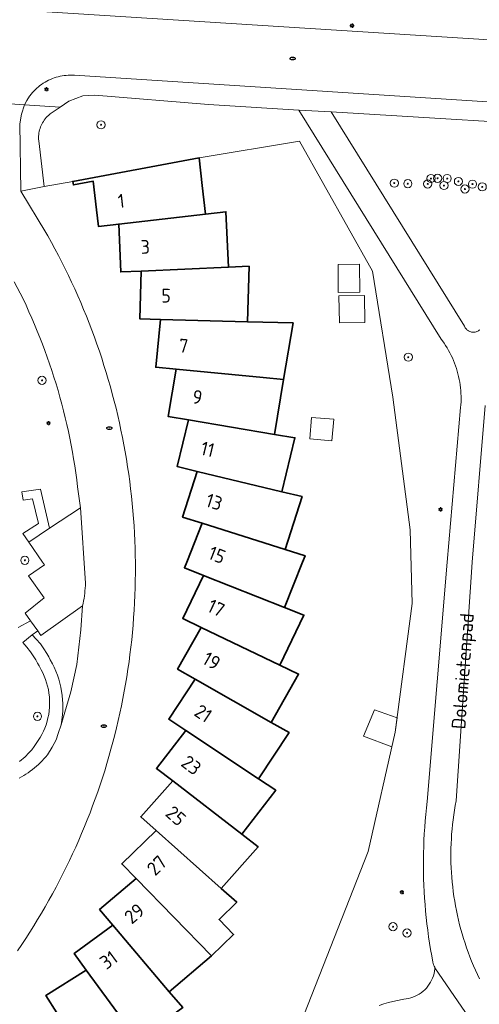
# Model space of a CAD drawing. Header units: metres. Extents: x 152610 to 160096, y 456114 to 462495.
# Tile 517 of 656: x 158140 to 158185, y 460707 to 460803. Entities that reach past the tile are written whole.
import ezdxf
from ezdxf.enums import TextEntityAlignment as Align

# ---------------------------------------------------------------- set-up
doc = ezdxf.new("R2010")
doc.units = ezdxf.units.M
doc.header["$LTSCALE"] = 0.5
doc.layers.get('0').update_dxf_attribs({"linetype": 'CONTINUOUS'})
for name, color, linetype, lineweight in [('B-PV-GR-BOOM-S', 251, 'CONTINUOUS', 25), ('B-PV-GR-HAAG-GV', 251, 'CONTINUOUS', 13), ('B-PV-IE-MEUBILAIR-S', 251, 'CONTINUOUS', 25), ('B-PV-OG-BEBOUWING-GV', 6, 'CONTINUOUS', 35), ('B-PV-OG-BEBOUWING-T18', 1, 'CONTINUOUS', 18), ('B-PV-OG-BEBOUWING_OVERBOUWING-GV', 251, 'CONTINUOUS', 18), ('B-PV-OG-BEBOUWING_SCHUUR-GV', 251, 'CONTINUOUS', 18), ('B-PV-OG-TERREIN_BEGROEID-GV', 251, 'CONTINUOUS', 18), ('B-PV-OG-TOPOGRAFIE-T18', 1, 'CONTINUOUS', 18), ('B-PV-VH-GESLOTENVERHARDING_ASFALT-GV', 251, 'CONTINUOUS', 18), ('B-PV-VH-ONVERHARD_ZAND-GV', 251, 'CONTINUOUS', 18), ('B-PV-VH-OPENVERHARDING_BETONSTRAATSTEEN-GV', 251, 'CONTINUOUS', 18), ('B-PV-VH-OPENVERHARDING_STRAATBAKSTEEN-GV', 251, 'CONTINUOUS', 18), ('B-PV-VH-OPENVERHARDING_TEGEL-GV', 251, 'CONTINUOUS', 18)]:
    doc.layers.add(name, color=color, linetype=linetype, lineweight=lineweight)
doc.styles.add('NLCS-ISO', font='NLCS-ISO.ttf')
doc.styles.add('NLCS-ISO-M750-T18', font='NLCS-ISO.ttf', dxfattribs={"height": 1.35})

# ---------------------------------------------------------------- blocks, each defined once
blk = doc.blocks.new('SIE-MEUBILAIR_PAAL_LICHTMAST-SO')
for points in [[(-0.62, 0), (-1, 0)], [(-0.71, 0.71), (-0.44, 0.44)], [(0, 1), (0, 0.62)], [(0.44, 0.44), (0.71, 0.71)], [(1, 0), (0.62, 0)], [(-0.71, -0.71), (-0.44, -0.44)], [(0, -0.62), (0, -1)], [(0.44, -0.44), (0.71, -0.71)]]:
    blk.add_lwpolyline(points)
blk.add_circle((0, 0), 0.5)
blk = doc.blocks.new('SIE-MEUBILAIR_PUT_RIOOLPUT-SO')
blk.add_ellipse((0, 0), major_axis=(1.25, 0), ratio=0.54)
at = {"style": 'NLCS-ISO'}
blk.add_text('ri', height=0.75, dxfattribs=at).set_placement((-0.04, 0.07), align=Align.MIDDLE_CENTER)
blk = doc.blocks.new('SGR-BOOM_GBKN-SO')
at = {"linetype": 'ByBlock', "lineweight": 18}
h = blk.add_hatch(color=0, dxfattribs=at)
h.dxf.hatch_style = 1
edge = h.paths.add_edge_path()
edge.add_arc((0, 0), 0.25, 0, 360)
at = {"color": 0, "linetype": 'ByBlock', "lineweight": 18}
for radius in [2, 0.25]:
    blk.add_circle((0, 0), radius, dxfattribs=at)
at = {"color": 0, "linetype": 'ByBlock', "lineweight": 18, "style": 'NLCS-ISO'}
blk.add_attdef('SOORT', (2.5, 0), '', height=1.5, dxfattribs=at)

msp = doc.modelspace()

# ---------------------------------------------------------------- linework, layer by layer
at = {"layer": 'B-PV-GR-HAAG-GV', "flags": 128}
msp.add_lwpolyline([(158142.862, 460753.315), (158141.96, 460757.123), (158140.157, 460756.879), (158140.269, 460756.05), (158141.194, 460756.176), (158141.762, 460753.782), (158140.253, 460752.781), (158140.82, 460751.96)], close=True, dxfattribs=at)
at = {"layer": 'B-PV-OG-BEBOUWING-GV', "flags": 128}
for points in [[(158157.78, 460786.815), (158157.471, 460789.508), (158145.122, 460787.219), (158145.188, 460786.868), (158147.129, 460787.227), (158147.446, 460784.428), (158147.629, 460782.825), (158149.615, 460783.051), (158158.097, 460784.018)], [(158160.345, 460778.829), (158160.106, 460784.247), (158158.097, 460784.018), (158149.615, 460783.051), (158149.82, 460778.367), (158151.817, 460778.453)], [(158162.226, 460773.492), (158162.367, 460778.917), (158160.345, 460778.829), (158151.817, 460778.453), (158151.695, 460773.766), (158153.694, 460773.713)], [(158153.694, 460773.713), (158153.245, 460769.045), (158155.235, 460768.853), (158163.731, 460768.036), (158165.746, 460767.842), (158166.674, 460773.376), (158162.226, 460773.492)], [(158163.731, 460768.036), (158155.235, 460768.853), (158154.462, 460764.228), (158156.432, 460763.898), (158164.848, 460762.487), (158165.746, 460767.842)], [(158164.848, 460762.487), (158156.432, 460763.898), (158155.336, 460759.339), (158157.279, 460758.87), (158165.576, 460756.873), (158166.847, 460762.152)], [(158165.576, 460756.873), (158157.279, 460758.87), (158155.865, 460754.399), (158157.771, 460753.796), (158165.906, 460751.219), (158165.907, 460751.222), (158167.545, 460756.399)], [(158165.906, 460751.219), (158157.771, 460753.796), (158156.271, 460750), (158156.047, 460749.436), (158157.906, 460748.701), (158165.842, 460745.562), (158167.598, 460750), (158167.839, 460750.61), (158165.907, 460751.222)], [(158165.842, 460745.562), (158157.906, 460748.701), (158155.88, 460744.471), (158157.683, 460743.607), (158165.38, 460739.922), (158167.725, 460744.817)], [(158165.38, 460739.922), (158157.683, 460743.607), (158155.368, 460739.53), (158157.106, 460738.542), (158164.526, 460734.327), (158167.207, 460739.047)], [(158164.526, 460734.327), (158157.106, 460738.542), (158154.51, 460734.638), (158156.176, 460733.53), (158163.282, 460728.806), (158166.286, 460733.327)], [(158163.282, 460728.806), (158156.176, 460733.53), (158153.312, 460729.816), (158154.895, 460728.596), (158161.656, 460723.386), (158164.969, 460727.684)], [(158161.656, 460723.386), (158154.895, 460728.596), (158151.78, 460725.093), (158153.275, 460723.764), (158159.653, 460718.094), (158163.26, 460722.149)], [(158159.653, 460718.094), (158153.275, 460723.764), (158149.922, 460720.486), (158151.319, 460719.057), (158158.701, 460711.504), (158160.847, 460713.601), (158159.43, 460715.05), (158161.167, 460716.747)], [(158158.701, 460711.504), (158151.319, 460719.057), (158147.744, 460716.022), (158149.038, 460714.498), (158154.563, 460707.991)], [(158154.563, 460707.991), (158149.038, 460714.498), (158145.26, 460711.721), (158146.444, 460710.11), (158151.498, 460703.232), (158155.873, 460706.447)], [(158151.498, 460703.232), (158146.444, 460710.11), (158142.481, 460707.605), (158143.55, 460705.914), (158148.111, 460698.701), (158152.696, 460701.6)]]:
    msp.add_lwpolyline(points, close=True, dxfattribs=at)
at = {"layer": 'B-PV-OG-BEBOUWING_OVERBOUWING-GV', "flags": 128}
msp.add_lwpolyline([(158173.199, 460776.382), (158173.177, 460779.118), (158171.069, 460779.101), (158171.092, 460776.365)], close=True, dxfattribs=at)
at = {"layer": 'B-PV-OG-BEBOUWING_SCHUUR-GV', "flags": 128}
for points in [[(158173.702, 460773.433), (158173.654, 460776.073), (158171.161, 460776.028), (158171.208, 460773.388)], [(158170.659, 460763.955), (158168.483, 460764.15), (158168.295, 460762.064), (158170.471, 460761.869)], [(158176.849, 460734.77), (158174.633, 460735.546), (158173.553, 460732.964), (158176.342, 460731.937), (158176.665, 460733.362)]]:
    msp.add_lwpolyline(points, close=True, dxfattribs=at)
at = {"layer": 'B-PV-OG-TERREIN_BEGROEID-GV', "flags": 128}
for points in [[(158142.6, 460803.8), (158191.533, 460800.692), (158191.781, 460800.799), (158191.917, 460800.931), (158192.005, 460801.126), (158192.864, 460810.794)], [(158175.103, 460706.655), (158175.543, 460706.801), (158175.989, 460706.931), (158176.438, 460707.047), (158176.891, 460707.146), (158177.347, 460707.23), (158177.497, 460707.254), (158177.726, 460707.28), (158177.953, 460707.322), (158178.176, 460707.379), (158178.394, 460707.452), (158178.607, 460707.54), (158178.813, 460707.642), (158179.012, 460707.758), (158179.202, 460707.888), (158179.383, 460708.031), (158179.553, 460708.186), (158179.712, 460708.352), (158179.859, 460708.529), (158179.994, 460708.716), (158180.115, 460708.912), (158180.223, 460709.115), (158180.316, 460709.326), (158180.394, 460709.543), (158180.457, 460709.764), (158180.504, 460709.989), (158180.536, 460710.217), (158180.545, 460710.32), (158180.521, 460710.38), (158180.466, 460710.496), (158180.405, 460710.607), (158180.35, 460710.881), (158180.233, 460711.501), (158180.123, 460712.123), (158180.021, 460712.745), (158179.927, 460713.37), (158179.841, 460713.995), (158179.762, 460714.621), (158179.692, 460715.248), (158179.63, 460715.876), (158179.575, 460716.505), (158179.529, 460717.134), (158179.49, 460717.764), (158179.46, 460718.394), (158179.438, 460719.025), (158179.423, 460719.656), (158179.417, 460720.287), (158179.418, 460720.918), (158179.428, 460721.549), (158179.446, 460722.18), (158179.471, 460722.81), (158179.505, 460723.44), (158179.546, 460724.07), (158179.596, 460724.699), (158179.653, 460725.328), (158179.719, 460725.955), (158179.792, 460726.582), (158181.74, 460750), (158183.061, 460765.11), (158183.083, 460765.385), (158183.097, 460765.661), (158183.103, 460765.937), (158183.102, 460766.213), (158183.092, 460766.489), (158183.074, 460766.765), (158183.048, 460767.04), (158183.014, 460767.314), (158182.973, 460767.587), (158182.923, 460767.858), (158182.866, 460768.128), (158182.8, 460768.397), (158182.727, 460768.663), (158182.647, 460768.927), (158182.558, 460769.189), (158182.463, 460769.448), (158182.359, 460769.704), (158182.249, 460769.957), (158182.131, 460770.206), (158182.006, 460770.453), (158181.874, 460770.695), (158181.734, 460770.933), (158181.588, 460771.168), (158181.436, 460771.398), (158181.276, 460771.623), (158181.139, 460771.807), (158167.225, 460794.196), (158158.391, 460794.728), (158147.277, 460795.647), (158146.095, 460795.596), (158144.749, 460795.073), (158143.877, 460794.475), (158142.917, 460793.815), (158142.74, 460793.669), (158142.63, 460793.564), (158142.525, 460793.453), (158142.427, 460793.336), (158142.334, 460793.215), (158142.248, 460793.089), (158142.169, 460792.959), (158142.096, 460792.824), (158142.031, 460792.686), (158141.973, 460792.545), (158141.923, 460792.401), (158141.88, 460792.255), (158141.845, 460792.106), (158141.818, 460791.956), (158141.798, 460791.804), (158141.787, 460791.652), (158141.783, 460791.5), (158141.788, 460791.347), (158141.801, 460791.195), (158141.803, 460791.174), (158142.342, 460786.704), (158145.122, 460787.219), (158157.471, 460789.508), (158167.288, 460791.163), (158174.434, 460778.44), (158176.431, 460766.114), (158178.125, 460753.138), (158178.308, 460745.933), (158176.665, 460733.362), (158174.026, 460721.703), (158166.632, 460702.97)], [(158197.105, 460792.395), (158170.391, 460794.005), (158183.436, 460773.067), (158183.471, 460772.988), (158183.513, 460772.912), (158183.562, 460772.841), (158183.617, 460772.775), (158183.678, 460772.713), (158183.744, 460772.658), (158183.815, 460772.609), (158183.891, 460772.567), (158183.97, 460772.532), (158184.052, 460772.505), (158184.136, 460772.485), (158184.222, 460772.473), (158184.308, 460772.469), (158184.394, 460772.473), (158184.48, 460772.485), (158184.564, 460772.505), (158184.646, 460772.533), (158184.725, 460772.568), (158184.8, 460772.61), (158184.871, 460772.659), (158184.938, 460772.714)], [(158139.795, 460743.589), (158140.992, 460744.258), (158140.46, 460745.01), (158142.34, 460746.49), (158140.8, 460748.65), (158142.349, 460749.74), (158142.172, 460750), (158140.82, 460751.96), (158140.253, 460752.781), (158141.762, 460753.782), (158141.194, 460756.176), (158140.269, 460756.05), (158140.157, 460756.879), (158141.96, 460757.123), (158142.862, 460753.315), (158145.87, 460755.31), (158145.6, 460757.37), (158145.514, 460758.05), (158145.42, 460758.729), (158145.319, 460759.408), (158145.209, 460760.084), (158145.091, 460760.76), (158144.966, 460761.434), (158144.833, 460762.107), (158144.691, 460762.778), (158144.543, 460763.447), (158144.386, 460764.115), (158144.221, 460764.78), (158144.049, 460765.444), (158143.869, 460766.106), (158143.681, 460766.765), (158143.486, 460767.422), (158143.283, 460768.077), (158143.072, 460768.73), (158142.854, 460769.38), (158142.628, 460770.027), (158142.395, 460770.672), (158142.154, 460771.314), (158141.905, 460771.953), (158141.65, 460772.589), (158141.386, 460773.222), (158141.116, 460773.852), (158140.838, 460774.479), (158140.553, 460775.103), (158140.26, 460775.723), (158139.99, 460776.28), (158139.39, 460777.396)], [(158185.463, 460765.319), (158184.175, 460750), (158182.618, 460726.67), (158182.532, 460726.207), (158182.453, 460725.744), (158182.383, 460725.278), (158182.32, 460724.812), (158182.266, 460724.345), (158182.219, 460723.877), (158182.18, 460723.408), (158182.15, 460722.939), (158182.127, 460722.469), (158182.112, 460721.999), (158182.106, 460721.528), (158182.107, 460721.058), (158182.116, 460720.587), (158182.133, 460720.117), (158182.159, 460719.648), (158182.192, 460719.178), (158182.233, 460718.71), (158182.282, 460718.242), (158182.339, 460717.775), (158182.404, 460717.309), (158182.477, 460716.844), (158182.558, 460716.381), (158182.647, 460715.919), (158182.744, 460715.458), (158182.848, 460715), (158182.96, 460714.543), (158183.08, 460714.088), (158183.208, 460713.635), (158183.343, 460713.185), (158183.486, 460712.736), (158183.637, 460712.291), (158183.795, 460711.848), (158183.96, 460711.407), (158184.133, 460710.97), (158184.314, 460710.535), (158184.502, 460710.104), (158184.697, 460709.676), (158184.899, 460709.251)]]:
    msp.add_lwpolyline(points, dxfattribs=at)
msp.add_lwpolyline([(158146.09, 460745.71), (158142, 460742.83), (158141.692, 460743.266), (158141.156, 460742.891), (158141.55, 460742.468), (158141.966, 460741.998), (158142.295, 460741.521), (158142.577, 460741.071), (158142.773, 460740.72), (158142.928, 460740.44), (158143.131, 460740.044), (158143.304, 460739.712), (158143.476, 460739.338), (158143.628, 460738.955), (158143.76, 460738.564), (158143.871, 460738.167), (158143.962, 460737.765), (158144.079, 460736.949), (158144.165, 460736.134), (158144.154, 460735.413), (158144.08, 460734.814), (158143.98, 460734.074), (158144.35, 460735.32), (158144.92, 460737.32), (158145.52, 460740), (158145.92, 460743.38)], close=True, dxfattribs=at)
at = {"layer": 'B-PV-VH-GESLOTENVERHARDING_ASFALT-GV', "flags": 128}
for points in [[(158184.938, 460772.714), (158184.871, 460772.659), (158184.8, 460772.61), (158184.725, 460772.568), (158184.646, 460772.533), (158184.564, 460772.505), (158184.48, 460772.485), (158184.394, 460772.473), (158184.308, 460772.469), (158184.222, 460772.473), (158184.136, 460772.485), (158184.052, 460772.505), (158183.97, 460772.532), (158183.891, 460772.567), (158183.815, 460772.609), (158183.744, 460772.658), (158183.678, 460772.713), (158183.617, 460772.775), (158183.562, 460772.841), (158183.513, 460772.912), (158183.471, 460772.988), (158183.436, 460773.067), (158170.391, 460794.005), (158167.225, 460794.196), (158181.139, 460771.807), (158181.276, 460771.623), (158181.436, 460771.398), (158181.588, 460771.168), (158181.734, 460770.933), (158181.874, 460770.695), (158182.006, 460770.453), (158182.131, 460770.206), (158182.249, 460769.957), (158182.359, 460769.704), (158182.463, 460769.448), (158182.558, 460769.189), (158182.647, 460768.927), (158182.727, 460768.663), (158182.8, 460768.397), (158182.866, 460768.128), (158182.923, 460767.858), (158182.973, 460767.587), (158183.014, 460767.314), (158183.048, 460767.04), (158183.074, 460766.765), (158183.092, 460766.489), (158183.102, 460766.213), (158183.103, 460765.937), (158183.097, 460765.661), (158183.083, 460765.385), (158183.061, 460765.11), (158181.74, 460750), (158179.792, 460726.582), (158179.719, 460725.955), (158179.653, 460725.328), (158179.596, 460724.699), (158179.546, 460724.07), (158179.505, 460723.44), (158179.471, 460722.81), (158179.446, 460722.18), (158179.428, 460721.549), (158179.418, 460720.918), (158179.417, 460720.287), (158179.423, 460719.656), (158179.438, 460719.025), (158179.46, 460718.394), (158179.49, 460717.764), (158179.529, 460717.134), (158179.575, 460716.505), (158179.63, 460715.876), (158179.692, 460715.248), (158179.762, 460714.621), (158179.841, 460713.995), (158179.927, 460713.37), (158180.021, 460712.745), (158180.123, 460712.123), (158180.233, 460711.501), (158180.35, 460710.881), (158180.405, 460710.607), (158180.466, 460710.496), (158180.521, 460710.38), (158180.545, 460710.32), (158186.549, 460701.598)], [(158184.899, 460709.251), (158184.697, 460709.676), (158184.502, 460710.104), (158184.314, 460710.535), (158184.133, 460710.97), (158183.96, 460711.407), (158183.795, 460711.848), (158183.637, 460712.291), (158183.486, 460712.736), (158183.343, 460713.185), (158183.208, 460713.635), (158183.08, 460714.088), (158182.96, 460714.543), (158182.848, 460715), (158182.744, 460715.458), (158182.647, 460715.919), (158182.558, 460716.381), (158182.477, 460716.844), (158182.404, 460717.309), (158182.339, 460717.775), (158182.282, 460718.242), (158182.233, 460718.71), (158182.192, 460719.178), (158182.159, 460719.648), (158182.133, 460720.117), (158182.116, 460720.587), (158182.107, 460721.058), (158182.106, 460721.528), (158182.112, 460721.999), (158182.127, 460722.469), (158182.15, 460722.939), (158182.18, 460723.408), (158182.219, 460723.877), (158182.266, 460724.345), (158182.32, 460724.812), (158182.383, 460725.278), (158182.453, 460725.744), (158182.532, 460726.207), (158182.618, 460726.67), (158184.175, 460750), (158185.463, 460765.319)], [(158186.549, 460701.598), (158180.545, 460710.32), (158180.536, 460710.217), (158180.504, 460709.989), (158180.457, 460709.764), (158180.394, 460709.543), (158180.316, 460709.326), (158180.223, 460709.115), (158180.115, 460708.912), (158179.994, 460708.716), (158179.859, 460708.529), (158179.712, 460708.352), (158179.553, 460708.186), (158179.383, 460708.031), (158179.202, 460707.888), (158179.012, 460707.758), (158178.813, 460707.642), (158178.607, 460707.54), (158178.394, 460707.452), (158178.176, 460707.379), (158177.953, 460707.322), (158177.726, 460707.28), (158177.497, 460707.254), (158177.347, 460707.23), (158176.891, 460707.146), (158176.438, 460707.047), (158175.989, 460706.931), (158175.543, 460706.801), (158175.103, 460706.655)]]:
    msp.add_lwpolyline(points, dxfattribs=at)
at = {"layer": 'B-PV-VH-ONVERHARD_ZAND-GV', "flags": 128}
msp.add_lwpolyline([(158142.862, 460753.315), (158141.96, 460757.123), (158140.157, 460756.879), (158140.269, 460756.05), (158141.194, 460756.176), (158141.762, 460753.782), (158140.253, 460752.781), (158140.82, 460751.96)], close=True, dxfattribs=at)
msp.add_lwpolyline([(158139.905, 460730.492), (158140.456, 460730.966), (158140.824, 460731.334), (158141.12, 460731.646), (158141.36, 460731.969), (158141.56, 460732.269), (158141.742, 460732.55), (158141.927, 460732.843), (158142.097, 460733.146), (158142.251, 460733.457), (158142.389, 460733.775), (158142.509, 460734.101), (158142.613, 460734.432), (158142.699, 460734.768), (158142.767, 460735.108), (158142.817, 460735.452), (158142.85, 460735.797), (158142.864, 460736.144), (158142.86, 460736.491), (158142.838, 460736.837), (158142.798, 460737.182), (158142.74, 460737.524), (158142.664, 460737.863), (158142.57, 460738.197), (158142.459, 460738.525), (158142.331, 460738.848), (158142.186, 460739.163), (158142.025, 460739.471), (158141.828, 460739.856), (158141.679, 460740.127), (158141.508, 460740.446), (158141.26, 460740.828), (158140.983, 460741.229), (158140.625, 460741.694), (158140.23, 460742.148), (158141.156, 460742.891), (158141.692, 460743.266), (158140.992, 460744.258), (158139.795, 460743.589)], dxfattribs=at)
at = {"layer": 'B-PV-VH-OPENVERHARDING_BETONSTRAATSTEEN-GV', "flags": 128}
for points in [[(158191.533, 460800.692), (158142.6, 460803.8)], [(158137.032, 460794.943), (158140.418, 460794.712), (158140.642, 460795.14), (158140.906, 460795.544), (158140.938, 460795.587), (158141.06, 460795.745), (158141.188, 460795.899), (158141.323, 460796.047), (158141.463, 460796.189), (158141.609, 460796.326), (158141.76, 460796.457), (158141.917, 460796.582), (158142.078, 460796.7), (158142.244, 460796.812), (158142.414, 460796.917), (158142.588, 460797.015), (158142.766, 460797.106), (158142.948, 460797.19), (158143.133, 460797.267), (158143.321, 460797.336), (158143.511, 460797.398), (158143.703, 460797.452), (158143.898, 460797.498), (158144.094, 460797.536), (158144.292, 460797.567), (158144.491, 460797.589), (158144.69, 460797.604), (158144.89, 460797.611), (158145.09, 460797.609), (158145.29, 460797.6), (158194.781, 460794.42)], [(158139.872, 460728.878), (158140.1, 460728.999), (158140.324, 460729.127), (158140.544, 460729.262), (158140.76, 460729.403), (158140.971, 460729.552), (158141.177, 460729.706), (158141.379, 460729.867), (158141.576, 460730.034), (158141.767, 460730.207), (158141.953, 460730.387), (158142.133, 460730.571), (158142.307, 460730.761), (158142.475, 460730.957), (158142.637, 460731.157), (158143.125, 460731.897), (158143.499, 460732.625), (158143.709, 460733.249), (158143.98, 460734.074), (158144.08, 460734.814), (158144.154, 460735.413), (158144.165, 460736.134), (158144.079, 460736.949), (158143.962, 460737.765), (158143.871, 460738.167), (158143.76, 460738.564), (158143.628, 460738.955), (158143.476, 460739.338), (158143.304, 460739.712), (158143.131, 460740.044), (158142.928, 460740.44), (158142.773, 460740.72), (158142.577, 460741.071), (158142.295, 460741.521), (158141.966, 460741.998), (158141.55, 460742.468), (158141.156, 460742.891), (158140.23, 460742.148), (158140.625, 460741.694), (158140.983, 460741.229), (158141.26, 460740.828), (158141.508, 460740.446), (158141.679, 460740.127), (158141.828, 460739.856), (158142.025, 460739.471), (158142.186, 460739.163), (158142.331, 460738.848), (158142.459, 460738.525), (158142.57, 460738.197), (158142.664, 460737.863), (158142.74, 460737.524), (158142.798, 460737.182), (158142.838, 460736.837), (158142.86, 460736.491), (158142.864, 460736.144), (158142.85, 460735.797), (158142.817, 460735.452), (158142.767, 460735.108), (158142.699, 460734.768), (158142.613, 460734.432), (158142.509, 460734.101), (158142.389, 460733.775), (158142.251, 460733.457), (158142.097, 460733.146), (158141.927, 460732.843), (158141.742, 460732.55), (158141.56, 460732.269), (158141.36, 460731.969), (158141.12, 460731.646), (158140.824, 460731.334), (158140.456, 460730.966), (158139.905, 460730.492)]]:
    msp.add_lwpolyline(points, dxfattribs=at)
at = {"layer": 'B-PV-VH-OPENVERHARDING_STRAATBAKSTEEN-GV', "flags": 128}
for points in [[(158139.72, 460711.998), (158140.127, 460712.601), (158140.527, 460713.208), (158140.921, 460713.819), (158141.308, 460714.435), (158141.688, 460715.054), (158142.061, 460715.678), (158142.427, 460716.306), (158142.787, 460716.938), (158143.139, 460717.574), (158143.485, 460718.214), (158143.823, 460718.858), (158144.155, 460719.505), (158144.479, 460720.156), (158144.796, 460720.81), (158145.105, 460721.468), (158145.408, 460722.129), (158145.703, 460722.794), (158145.991, 460723.461), (158146.271, 460724.132), (158146.545, 460724.806), (158146.81, 460725.483), (158147.068, 460726.162), (158147.319, 460726.845), (158147.562, 460727.53), (158147.798, 460728.218), (158148.026, 460728.908), (158148.247, 460729.601), (158148.459, 460730.296), (158148.664, 460730.994), (158148.862, 460731.694), (158149.052, 460732.396), (158149.234, 460733.1), (158149.408, 460733.805), (158149.574, 460734.513), (158149.733, 460735.223), (158149.884, 460735.934), (158150.027, 460736.647), (158150.162, 460737.361), (158150.29, 460738.077), (158150.409, 460738.794), (158150.521, 460739.513), (158150.624, 460740.232), (158150.72, 460740.953), (158150.808, 460741.675), (158150.887, 460742.398), (158150.959, 460743.121), (158151.023, 460743.845), (158151.079, 460744.57), (158151.127, 460745.296), (158151.167, 460746.022), (158151.199, 460746.748), (158151.223, 460747.475), (158151.239, 460748.202), (158151.247, 460748.929), (158151.247, 460749.656), (158151.244, 460750), (158151.234, 460750.635), (158151.216, 460751.363), (158151.19, 460752.089), (158151.155, 460752.816), (158151.113, 460753.542), (158151.062, 460754.268), (158151.004, 460754.993), (158150.937, 460755.717), (158150.863, 460756.441), (158150.781, 460757.164), (158150.69, 460757.885), (158150.592, 460758.606), (158150.486, 460759.326), (158150.372, 460760.044), (158150.25, 460760.762), (158150.12, 460761.477), (158149.983, 460762.192), (158149.837, 460762.904), (158149.684, 460763.615), (158149.523, 460764.325), (158149.354, 460765.032), (158149.177, 460765.738), (158148.993, 460766.441), (158148.801, 460767.143), (158148.601, 460767.842), (158148.393, 460768.54), (158148.178, 460769.234), (158147.955, 460769.927), (158147.725, 460770.617), (158147.487, 460771.304), (158147.241, 460771.989), (158146.988, 460772.671), (158146.727, 460773.35), (158146.459, 460774.026), (158146.184, 460774.7), (158145.901, 460775.37), (158145.611, 460776.037), (158145.313, 460776.701), (158145.009, 460777.361), (158144.697, 460778.018), (158144.377, 460778.672), (158144.051, 460779.322), (158143.717, 460779.968), (158143.377, 460780.611), (158143.029, 460781.25), (158142.674, 460781.885), (158142.474, 460782.237), (158140.041, 460786.277), (158139.96, 460792.85), (158140.099, 460793.803), (158140.418, 460794.712), (158137.032, 460794.943)], [(158139.39, 460777.396), (158139.99, 460776.28), (158140.26, 460775.723), (158140.553, 460775.103), (158140.838, 460774.479), (158141.116, 460773.852), (158141.386, 460773.222), (158141.65, 460772.589), (158141.905, 460771.953), (158142.154, 460771.314), (158142.395, 460770.672), (158142.628, 460770.027), (158142.854, 460769.38), (158143.072, 460768.73), (158143.283, 460768.077), (158143.486, 460767.422), (158143.681, 460766.765), (158143.869, 460766.106), (158144.049, 460765.444), (158144.221, 460764.78), (158144.386, 460764.115), (158144.543, 460763.447), (158144.691, 460762.778), (158144.833, 460762.107), (158144.966, 460761.434), (158145.091, 460760.76), (158145.209, 460760.084), (158145.319, 460759.408), (158145.42, 460758.729), (158145.514, 460758.05), (158145.6, 460757.37), (158145.87, 460755.31), (158146.368, 460747.952), (158146.355, 460747.701), (158146.338, 460747.45), (158146.316, 460747.2), (158146.289, 460746.95), (158146.258, 460746.701), (158146.223, 460746.452), (158146.183, 460746.204), (158146.139, 460745.957), (158146.09, 460745.71), (158145.92, 460743.38), (158145.52, 460740), (158144.92, 460737.32), (158144.35, 460735.32), (158143.98, 460734.074), (158143.709, 460733.249), (158143.499, 460732.625), (158143.125, 460731.897), (158142.637, 460731.157), (158142.475, 460730.957), (158142.307, 460730.761), (158142.133, 460730.571), (158141.953, 460730.387), (158141.767, 460730.207), (158141.576, 460730.034), (158141.379, 460729.867), (158141.177, 460729.706), (158140.971, 460729.552), (158140.76, 460729.403), (158140.544, 460729.262), (158140.324, 460729.127), (158140.1, 460728.999), (158139.872, 460728.878)]]:
    msp.add_lwpolyline(points, dxfattribs=at)
msp.add_lwpolyline([(158141.692, 460743.266), (158142, 460742.83), (158146.09, 460745.71), (158146.139, 460745.957), (158146.183, 460746.204), (158146.223, 460746.452), (158146.258, 460746.701), (158146.289, 460746.95), (158146.316, 460747.2), (158146.338, 460747.45), (158146.355, 460747.701), (158146.368, 460747.952), (158145.87, 460755.31), (158142.862, 460753.315), (158140.82, 460751.96), (158142.172, 460750), (158142.349, 460749.74), (158140.8, 460748.65), (158142.34, 460746.49), (158140.46, 460745.01), (158140.992, 460744.258)], close=True, dxfattribs=at)
at = {"layer": 'B-PV-VH-OPENVERHARDING_TEGEL-GV', "flags": 128}
msp.add_lwpolyline([(158194.781, 460794.42), (158145.29, 460797.6), (158145.09, 460797.609), (158144.89, 460797.611), (158144.69, 460797.604), (158144.491, 460797.589), (158144.292, 460797.567), (158144.094, 460797.536), (158143.898, 460797.498), (158143.703, 460797.452), (158143.511, 460797.398), (158143.321, 460797.336), (158143.133, 460797.267), (158142.948, 460797.19), (158142.766, 460797.106), (158142.588, 460797.015), (158142.414, 460796.917), (158142.244, 460796.812), (158142.078, 460796.7), (158141.917, 460796.582), (158141.76, 460796.457), (158141.609, 460796.326), (158141.463, 460796.189), (158141.323, 460796.047), (158141.188, 460795.899), (158141.06, 460795.745), (158140.938, 460795.587), (158140.906, 460795.544), (158140.642, 460795.14), (158140.418, 460794.712), (158143.877, 460794.475), (158144.749, 460795.073), (158146.095, 460795.596), (158147.277, 460795.647), (158158.391, 460794.728), (158167.225, 460794.196), (158170.391, 460794.005), (158197.105, 460792.395)], dxfattribs=at)
msp.add_lwpolyline([(158143.877, 460794.475), (158140.418, 460794.712), (158140.099, 460793.803), (158139.96, 460792.85), (158140.041, 460786.277), (158142.342, 460786.704), (158141.803, 460791.174), (158141.801, 460791.195), (158141.788, 460791.347), (158141.783, 460791.5), (158141.787, 460791.652), (158141.798, 460791.804), (158141.818, 460791.956), (158141.845, 460792.106), (158141.88, 460792.255), (158141.923, 460792.401), (158141.973, 460792.545), (158142.031, 460792.686), (158142.096, 460792.824), (158142.169, 460792.959), (158142.248, 460793.089), (158142.334, 460793.215), (158142.427, 460793.336), (158142.525, 460793.453), (158142.63, 460793.564), (158142.74, 460793.669), (158142.917, 460793.815)], close=True, dxfattribs=at)

# ---------------------------------------------------------------- block references
at = {"layer": 'B-PV-GR-BOOM-S', "xscale": 0.2, "yscale": 0.2, "zscale": 0.2}
for p in [(158147.892, 460792.755), (158180.156, 460787.501), (158180.804, 460787.524), (158181.743, 460787.501), (158176.568, 460787.048), (158177.891, 460786.995), (158179.838, 460786.972), (158181.426, 460786.813), (158182.843, 460787.215), (158183.478, 460786.474), (158184.219, 460786.95), (158185.171, 460786.686), (158177.938, 460770.029), (158142.119, 460767.768), (158140.437, 460750.171), (158141.672, 460734.915), (158176.448, 460714.344), (158177.817, 460713.736)]:
    msp.add_blockref('SGR-BOOM_GBKN-SO', p, dxfattribs=at)
at = {"layer": 'B-PV-IE-MEUBILAIR-S', "xscale": 0.2, "yscale": 0.2, "zscale": 0.2}
for name, p in [('SIE-MEUBILAIR_PAAL_LICHTMAST-SO', (158172.434, 460802.442)), ('SIE-MEUBILAIR_PUT_RIOOLPUT-SO', (158166.63, 460799.23)), ('SIE-MEUBILAIR_PAAL_LICHTMAST-SO', (158142.55, 460796.226)), ('SIE-MEUBILAIR_PAAL_LICHTMAST-SO', (158142.753, 460763.586)), ('SIE-MEUBILAIR_PUT_RIOOLPUT-SO', (158148.7, 460763.1)), ('SIE-MEUBILAIR_PAAL_LICHTMAST-SO', (158181.093, 460755.156)), ('SIE-MEUBILAIR_PUT_RIOOLPUT-SO', (158148.16, 460733.96)), ('SIE-MEUBILAIR_PAAL_LICHTMAST-SO', (158177.313, 460717.726))]:
    msp.add_blockref(name, p, dxfattribs=at)

# ---------------------------------------------------------------- texts
at = {"layer": 'B-PV-OG-BEBOUWING-T18', "style": 'NLCS-ISO-M750-T18'}
for s, rotation, p in [('1', 6.5, (158149.863, 460785.308)), ('3', 2.5, (158152.215, 460780.818)), ('5', 358.5, (158154.255, 460776.045)), ('7', 354.5, (158155.958, 460771.14)), ('9', 350.5, (158157.314, 460766.129)), ('11', 346.5, (158158.315, 460761.034)), ('13', 342.5, (158158.956, 460755.881)), ('15', 338.4, (158159.234, 460750.696)), ('17', 334.4, (158159.148, 460745.506)), ('19', 330.4, (158158.7, 460740.334)), ('21', 326.4, (158157.89, 460735.206)), ('23', 322.4, (158156.724, 460730.146)), ('25', 318.3, (158155.206, 460725.183)), ('27', 44.3, (158153.346, 460720.337)), ('29', 40.3, (158151.149, 460715.634)), ('31', 36.3, (158148.63, 460711.095))]:
    msp.add_text(s, height=1.35, rotation=rotation, dxfattribs=at).set_placement(p, align=Align.MIDDLE)
at = {"layer": 'B-PV-OG-TOPOGRAFIE-T18', "style": 'NLCS-ISO-M750-T18'}
msp.add_text('Dolomietenpad', height=1.35, rotation=85.7, dxfattribs=at).set_placement((158183.459, 460739.321), align=Align.MIDDLE)

doc.saveas('drawing.dxf')
